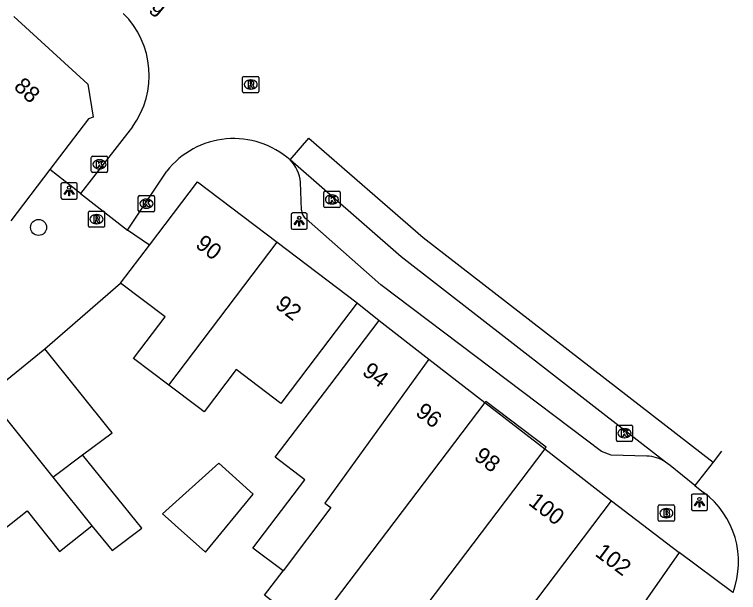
# Model space of a CAD drawing. Extents: x 161882 to 162509, y 381687 to 382379.
# Drawn here: x 162153.19 to 162197.66, y 382100.65 to 382136.14 of the extents above; entities that cross this region are included whole.
import ezdxf

# ---------------------------------------------------------------- set-up
doc = ezdxf.new("R2010")
doc.units = 0
for name, color, linetype in [('IMGEO_Boom', 7, 'Continuous'), ('IMGEO_Brandkraan', 7, 'Continuous'), ('IMGEO_Kolk', 7, 'Continuous'), ('IMGEO_Lichtpunt', 7, 'Continuous'), ('IMGEO_Muur', 7, 'Continuous'), ('IMGEO_Openbare_ruimte_label', 7, 'Continuous'), ('IMGEO_Pand', 7, 'Continuous'), ('IMGEO_Pand_nummerreeks', 7, 'Continuous'), ('IMGEO_Pand_overbouw', 7, 'Continuous'), ('IMGEO_Rijbaan_lokaal_gesloten', 7, 'Continuous'), ('IMGEO_Rijbaan_lokaal_open', 7, 'Continuous'), ('IMGEO_Rioolput', 7, 'Continuous'), ('IMGEO_Voetpad_open', 7, 'Continuous'), ('IMGEO_Woonerf_open', 7, 'Continuous')]:
    doc.layers.add(name, color=color, linetype=linetype)

msp = doc.modelspace()

# ---------------------------------------------------------------- linework, layer by layer
at = {"layer": 'IMGEO_Boom'}
msp.add_circle((162154.673, 382123.068), 0.489, dxfattribs=at)
at = {"layer": 'IMGEO_Brandkraan'}
for p, q in [((162192.729, 382105.1), (162192.729, 382105.952)), ((162192.804, 382106.026), (162193.656, 382106.026)), ((162193.73, 382105.952), (162193.73, 382105.1)), ((162193.217, 382105.806), (162193.242, 382105.806)), ((162193.656, 382105.026), (162192.804, 382105.026)), ((162193.24, 382105.246), (162193.215, 382105.246))]:
    msp.add_line(p, q, dxfattribs=at)
for points in [[(162192.729, 382105.1), (162192.729, 382105.952)], [(162192.804, 382106.026), (162193.656, 382106.026)], [(162193.73, 382105.952), (162193.73, 382105.1)], [(162193.077, 382105.726), (162193.077, 382105.326), (162193.29, 382105.326)], [(162193.308, 382105.726), (162193.077, 382105.726)], [(162193.256, 382105.645), (162193.202, 382105.645), (162193.202, 382105.569)], [(162193.202, 382105.569), (162193.255, 382105.569)], [(162193.264, 382105.493), (162193.202, 382105.493), (162193.202, 382105.412)], [(162193.656, 382105.026), (162192.804, 382105.026)], [(162193.202, 382105.412), (162193.264, 382105.412)]]:
    msp.add_lwpolyline(points, dxfattribs=at)
for centre, radius, start, end in [((162192.806, 382105.95), 0.0765, 91.552, 178.448), ((162192.806, 382105.95), 0.0765, 91.552, 178.448), ((162193.654, 382105.95), 0.0765, 1.552, 88.448), ((162193.654, 382105.95), 0.0765, 1.552, 88.448), ((162193.257, 382105.607), 0.0379, 267.8285, 90.9355), ((162193.265, 382105.452), 0.0404, 269.8759, 90.5077), ((162193.312, 382105.581), 0.145, 59.4692, 91.5367), ((162193.337, 382105.628), 0.0922, 285.5137, 58.1501), ((162193.342, 382105.436), 0.105, 301.3115, 78.989), ((162192.806, 382105.102), 0.0765, 181.552, 268.448), ((162192.806, 382105.102), 0.0765, 181.552, 268.448), ((162193.296, 382105.577), 0.251, 268.6676, 293.5347), ((162193.654, 382105.102), 0.0765, 271.552, 358.448), ((162193.654, 382105.102), 0.0765, 271.552, 358.448)]:
    msp.add_arc(centre, radius, start, end, dxfattribs=at)
for centre, major_axis, ratio, start_param, end_param in [((162193.216, 382105.526), (-0.387, 0.002), 0.722429, 4.712389, 7.853982), ((162193.241, 382105.526), (-0.39, 0.002), 0.717154, 1.570796, 4.712389)]:
    msp.add_ellipse(centre, major_axis=major_axis, ratio=ratio, start_param=start_param, end_param=end_param, dxfattribs=at)
at = {"layer": 'IMGEO_Kolk'}
for p, q in [((162157.912, 382126.515), (162157.912, 382127.367)), ((162157.987, 382127.441), (162158.839, 382127.441)), ((162158.4, 382127.221), (162158.425, 382127.221)), ((162158.913, 382127.367), (162158.913, 382126.515)), ((162158.839, 382126.441), (162157.987, 382126.441)), ((162158.423, 382126.661), (162158.398, 382126.661)), ((162160.873, 382125.025), (162161.725, 382125.025)), ((162172.189, 382124.36), (162172.189, 382125.212)), ((162172.264, 382125.286), (162173.116, 382125.286)), ((162172.677, 382125.066), (162172.702, 382125.066)), ((162173.19, 382125.212), (162173.19, 382124.36)), ((162160.798, 382124.099), (162160.798, 382124.951)), ((162161.286, 382124.805), (162161.311, 382124.805)), ((162161.799, 382124.951), (162161.799, 382124.099)), ((162161.309, 382124.245), (162161.284, 382124.245)), ((162173.116, 382124.286), (162172.264, 382124.286)), ((162172.7, 382124.506), (162172.675, 382124.506)), ((162161.725, 382124.025), (162160.873, 382124.025)), ((162190.158, 382110.006), (162190.158, 382110.858)), ((162190.233, 382110.932), (162191.085, 382110.932)), ((162191.159, 382110.858), (162191.159, 382110.006)), ((162190.646, 382110.712), (162190.671, 382110.712)), ((162191.085, 382109.932), (162190.233, 382109.932)), ((162190.669, 382110.152), (162190.644, 382110.152))]:
    msp.add_line(p, q, dxfattribs=at)
for points in [[(162157.912, 382126.515), (162157.912, 382127.367)], [(162157.987, 382127.441), (162158.839, 382127.441)], [(162158.913, 382127.367), (162158.913, 382126.515)], [(162158.233, 382127.141), (162158.356, 382127.141), (162158.356, 382126.99), (162158.486, 382127.141), (162158.65, 382127.141), (162158.504, 382126.99), (162158.657, 382126.741), (162158.505, 382126.741), (162158.42, 382126.905), (162158.356, 382126.838), (162158.356, 382126.741), (162158.233, 382126.741), (162158.233, 382127.141)], [(162158.839, 382126.441), (162157.987, 382126.441)], [(162160.873, 382125.025), (162161.725, 382125.025)], [(162172.189, 382124.36), (162172.189, 382125.212)], [(162172.264, 382125.286), (162173.116, 382125.286)], [(162172.51, 382124.986), (162172.633, 382124.986), (162172.633, 382124.835), (162172.763, 382124.986), (162172.927, 382124.986), (162172.781, 382124.835), (162172.934, 382124.586), (162172.782, 382124.586), (162172.697, 382124.75), (162172.633, 382124.683), (162172.633, 382124.586), (162172.51, 382124.586), (162172.51, 382124.986)], [(162173.19, 382125.212), (162173.19, 382124.36)], [(162160.798, 382124.099), (162160.798, 382124.951)], [(162161.119, 382124.725), (162161.242, 382124.725), (162161.242, 382124.574), (162161.372, 382124.725), (162161.536, 382124.725), (162161.39, 382124.574), (162161.543, 382124.325), (162161.391, 382124.325), (162161.306, 382124.489), (162161.242, 382124.422), (162161.242, 382124.325), (162161.119, 382124.325), (162161.119, 382124.725)], [(162161.799, 382124.951), (162161.799, 382124.099)], [(162173.116, 382124.286), (162172.264, 382124.286)], [(162161.725, 382124.025), (162160.873, 382124.025)], [(162190.158, 382110.006), (162190.158, 382110.858)], [(162190.233, 382110.932), (162191.085, 382110.932)], [(162191.159, 382110.858), (162191.159, 382110.006)], [(162190.479, 382110.632), (162190.602, 382110.632), (162190.602, 382110.481), (162190.732, 382110.632), (162190.896, 382110.632), (162190.75, 382110.481), (162190.903, 382110.232), (162190.751, 382110.232), (162190.666, 382110.396), (162190.602, 382110.329), (162190.602, 382110.232), (162190.479, 382110.232), (162190.479, 382110.632)], [(162191.085, 382109.932), (162190.233, 382109.932)]]:
    msp.add_lwpolyline(points, dxfattribs=at)
for centre, start, end in [((162157.989, 382127.365), 91.552, 178.448), ((162157.989, 382127.365), 91.552, 178.448), ((162158.837, 382127.365), 1.552, 88.448), ((162158.837, 382127.365), 1.552, 88.448), ((162157.989, 382126.517), 181.552, 268.448), ((162157.989, 382126.517), 181.552, 268.448), ((162158.837, 382126.517), 271.552, 358.448), ((162158.837, 382126.517), 271.552, 358.448), ((162160.875, 382124.949), 91.552, 178.448), ((162160.875, 382124.949), 91.552, 178.448), ((162161.723, 382124.949), 1.552, 88.448), ((162161.723, 382124.949), 1.552, 88.448), ((162172.266, 382125.21), 91.552, 178.448), ((162172.266, 382125.21), 91.552, 178.448), ((162173.114, 382125.21), 1.552, 88.448), ((162173.114, 382125.21), 1.552, 88.448), ((162160.875, 382124.101), 181.552, 268.448), ((162160.875, 382124.101), 181.552, 268.448), ((162161.723, 382124.101), 271.552, 358.448), ((162161.723, 382124.101), 271.552, 358.448), ((162172.266, 382124.362), 181.552, 268.448), ((162172.266, 382124.362), 181.552, 268.448), ((162173.114, 382124.362), 271.552, 358.448), ((162173.114, 382124.362), 271.552, 358.448), ((162190.235, 382110.856), 91.552, 178.448), ((162190.235, 382110.856), 91.552, 178.448), ((162191.083, 382110.856), 1.552, 88.448), ((162191.083, 382110.856), 1.552, 88.448), ((162190.235, 382110.008), 181.552, 268.448), ((162190.235, 382110.008), 181.552, 268.448), ((162191.083, 382110.008), 271.552, 358.448), ((162191.083, 382110.008), 271.552, 358.448)]:
    msp.add_arc(centre, 0.0765, start, end, dxfattribs=at)
for centre, major_axis, ratio, start_param, end_param in [((162158.399, 382126.941), (-0.387, 0.002), 0.722429, 4.712389, 7.853982), ((162158.424, 382126.941), (-0.39, 0.002), 0.717154, 1.570796, 4.712389), ((162172.676, 382124.786), (-0.387, 0.002), 0.722429, 4.712389, 7.853982), ((162172.701, 382124.786), (-0.39, 0.002), 0.717154, 1.570796, 4.712389), ((162161.285, 382124.525), (-0.387, 0.002), 0.722429, 4.712389, 7.853982), ((162161.31, 382124.525), (-0.39, 0.002), 0.717154, 1.570796, 4.712389), ((162190.645, 382110.432), (-0.387, 0.002), 0.722429, 4.712389, 7.853982), ((162190.67, 382110.432), (-0.39, 0.002), 0.717154, 1.570796, 4.712389)]:
    msp.add_ellipse(centre, major_axis=major_axis, ratio=ratio, start_param=start_param, end_param=end_param, dxfattribs=at)
at = {"layer": 'IMGEO_Lichtpunt'}
for p, q in [((162156.048, 382125.713), (162156.048, 382124.906)), ((162156.048, 382125.713), (162156.048, 382124.906)), ((162156.95, 382125.808), (162156.142, 382125.808)), ((162156.95, 382125.808), (162156.142, 382125.808)), ((162157.044, 382124.906), (162157.044, 382125.713)), ((162157.044, 382124.906), (162157.044, 382125.713)), ((162156.142, 382124.812), (162156.95, 382124.812)), ((162156.142, 382124.812), (162156.95, 382124.812)), ((162170.181, 382123.858), (162170.181, 382123.051)), ((162170.181, 382123.858), (162170.181, 382123.051)), ((162171.083, 382123.953), (162170.275, 382123.953)), ((162171.083, 382123.953), (162170.275, 382123.953)), ((162171.177, 382123.051), (162171.177, 382123.858)), ((162171.177, 382123.051), (162171.177, 382123.858)), ((162170.275, 382122.957), (162171.083, 382122.957)), ((162170.275, 382122.957), (162171.083, 382122.957)), ((162194.764, 382106.599), (162194.764, 382105.792)), ((162194.764, 382106.599), (162194.764, 382105.792)), ((162195.666, 382106.694), (162194.858, 382106.694)), ((162195.666, 382106.694), (162194.858, 382106.694)), ((162195.76, 382105.792), (162195.76, 382106.599)), ((162195.76, 382105.792), (162195.76, 382106.599)), ((162194.858, 382105.698), (162195.666, 382105.698)), ((162194.858, 382105.698), (162195.666, 382105.698))]:
    msp.add_line(p, q, dxfattribs=at)
for points in [[(162156.422, 382125.377), (162156.461, 382125.349), (162156.273, 382125.087), (162156.235, 382125.114), (162156.422, 382125.377)], [(162156.524, 382125.329), (162156.571, 382125.329), (162156.571, 382125.007), (162156.524, 382125.007), (162156.524, 382125.329)], [(162156.634, 382125.349), (162156.672, 382125.376), (162156.859, 382125.114), (162156.82, 382125.086), (162156.634, 382125.349)], [(162170.555, 382123.522), (162170.594, 382123.494), (162170.406, 382123.232), (162170.368, 382123.259), (162170.555, 382123.522)], [(162170.657, 382123.474), (162170.704, 382123.474), (162170.704, 382123.152), (162170.657, 382123.152), (162170.657, 382123.474)], [(162170.767, 382123.494), (162170.805, 382123.521), (162170.992, 382123.259), (162170.953, 382123.231), (162170.767, 382123.494)], [(162195.138, 382106.263), (162195.177, 382106.235), (162194.989, 382105.973), (162194.951, 382106), (162195.138, 382106.263)], [(162195.24, 382106.215), (162195.287, 382106.215), (162195.287, 382105.893), (162195.24, 382105.893), (162195.24, 382106.215)], [(162195.35, 382106.235), (162195.388, 382106.262), (162195.575, 382106), (162195.536, 382105.972), (162195.35, 382106.235)]]:
    msp.add_lwpolyline(points, dxfattribs=at)
for centre in [(162156.547, 382125.511), (162170.68, 382123.656), (162195.263, 382106.397)]:
    msp.add_circle(centre, 0.0994, dxfattribs=at)
for centre, start, end in [((162156.142, 382125.713), 90, 180), ((162156.142, 382125.713), 90, 180), ((162156.95, 382125.713), 0, 90), ((162156.95, 382125.713), 0, 90), ((162156.142, 382124.906), 180, 270), ((162156.142, 382124.906), 180, 270), ((162156.95, 382124.906), 270, 0), ((162156.95, 382124.906), 270, 360), ((162170.275, 382123.858), 90, 180), ((162170.275, 382123.858), 90, 180), ((162171.083, 382123.858), 0, 90), ((162171.083, 382123.858), 0, 90), ((162170.275, 382123.051), 180, 270), ((162170.275, 382123.051), 180, 270), ((162171.083, 382123.051), 270, 0), ((162171.083, 382123.051), 270, 360), ((162194.858, 382106.599), 90, 180), ((162194.858, 382106.599), 90, 180), ((162195.666, 382106.599), 0, 90), ((162195.666, 382106.599), 0, 90), ((162194.858, 382105.792), 180, 270), ((162194.858, 382105.792), 180, 270), ((162195.666, 382105.792), 270, 0), ((162195.666, 382105.792), 270, 360)]:
    msp.add_arc(centre, 0.0946, start, end, dxfattribs=at)
at = {"layer": 'IMGEO_Muur'}
msp.add_lwpolyline([(162155.061, 382115.61), (162159.709, 382119.654)], dxfattribs=at)
at = {"layer": 'IMGEO_Pand'}
for points in [[(162153.156, 382136.024), (162157.689, 382131.867), (162158.024, 382129.831), (162157.745, 382129.743), (162155.369, 382126.625)], [(162155.369, 382126.625), (162152.969, 382123.476)], [(162161.475, 382121.982), (162164.428, 382125.875), (162169.332, 382122.155)], [(162159.709, 382119.654), (162161.475, 382121.982)], [(162162.676, 382113.383), (162169.332, 382122.155)], [(162169.332, 382122.155), (162174.237, 382118.435)], [(162162.676, 382113.383), (162160.504, 382115.03), (162162.441, 382117.582), (162159.709, 382119.654)], [(162174.237, 382118.435), (162171.216, 382114.452), (162169.548, 382112.253), (162166.802, 382114.336), (162164.836, 382111.744), (162164.488, 382112.008), (162162.676, 382113.383)], [(162169.685, 382101.984), (162167.84, 382103.384), (162171.022, 382107.579), (162169.204, 382108.957), (162172.552, 382113.37), (162175.581, 382117.363)], [(162175.581, 382117.363), (162178.645, 382114.985)], [(162151.509, 382112.743), (162155.061, 382115.61)], [(162157.375, 382109.104), (162159.189, 382110.461), (162155.061, 382115.61)], [(162178.645, 382114.985), (162172.256, 382106.14), (162172.616, 382105.867), (162169.685, 382101.984)], [(162178.645, 382114.985), (162182.085, 382112.315)], [(162151.509, 382112.743), (162155.548, 382107.736)], [(162182.085, 382112.315), (162171.416, 382098.252)], [(162182.085, 382112.315), (162185.759, 382109.465)], [(162185.759, 382109.465), (162179.412, 382101.098), (162178.321, 382099.659), (162177.324, 382098.346)], [(162185.759, 382109.465), (162189.867, 382106.276)], [(162147.247, 382109.304), (162150.352, 382105.385), (162151.606, 382103.803), (162153.966, 382105.673), (162155.951, 382103.169), (162157.952, 382104.755)], [(162155.548, 382107.736), (162155.715, 382107.861), (162157.375, 382109.104)], [(162157.952, 382104.755), (162159.185, 382103.227), (162161.012, 382104.595), (162157.375, 382109.104)], [(162165.735, 382108.588), (162162.29, 382105.477), (162162.806, 382105.017), (162163.054, 382104.796), (162164.93, 382103.127), (162167.859, 382106.698), (162165.735, 382108.588)], [(162155.548, 382107.736), (162157.952, 382104.755)], [(162183.555, 382097.955), (162189.867, 382106.276)], [(162189.867, 382106.276), (162194.025, 382103.114)], [(162194.025, 382103.114), (162188.043, 382094.55)], [(162171.416, 382098.252), (162168.547, 382100.483), (162169.685, 382101.984)]]:
    msp.add_lwpolyline(points, dxfattribs=at)
at = {"layer": 'IMGEO_Pand_overbouw'}
msp.add_lwpolyline([(162185.759, 382109.465), (162185.843, 382109.576), (162182.14, 382112.387), (162182.085, 382112.315)], close=True, dxfattribs=at)
at = {"layer": 'IMGEO_Rijbaan_lokaal_gesloten'}
for points in [[(162170.122, 382127.214), (162171.277, 382128.537), (162178.284, 382122.456), (162196.108, 382108.662)], [(162193.186, 382108.659), (162176.948, 382121.265), (162170.122, 382127.214)], [(162194.977, 382107.231), (162193.457, 382108.448), (162193.186, 382108.659)], [(162196.108, 382108.662), (162194.977, 382107.231)]]:
    msp.add_lwpolyline(points, dxfattribs=at)
at = {"layer": 'IMGEO_Rijbaan_lokaal_open'}
for points in [[(162160.442, 382129.245), (162157.239, 382125.145)], [(162160.138, 382122.902), (162162.551, 382126.521)], [(162157.239, 382125.145), (162160.138, 382122.902)], [(162196.622, 382109.326), (162196.108, 382108.662)], [(162194.977, 382107.231), (162195.52, 382106.801)]]:
    msp.add_lwpolyline(points, dxfattribs=at)
for centre, radius, start, end in [((162156.112, 382132.396), 5.355, 323.9539, 45.3295), ((162166.664, 382123.292), 5.229, 48.5987, 141.8611), ((162192.324, 382102.525), 5.339, 339.47, 53.2192)]:
    msp.add_arc(centre, radius, start, end, dxfattribs=at)
at = {"layer": 'IMGEO_Rioolput'}
for p, q in [((162167.203, 382131.413), (162167.203, 382132.265)), ((162167.278, 382132.339), (162168.13, 382132.339)), ((162167.691, 382132.119), (162167.716, 382132.119)), ((162168.204, 382132.265), (162168.204, 382131.413)), ((162168.13, 382131.339), (162167.278, 382131.339)), ((162167.714, 382131.559), (162167.689, 382131.559)), ((162157.73, 382123.147), (162157.73, 382123.999)), ((162157.805, 382124.073), (162158.657, 382124.073)), ((162158.218, 382123.853), (162158.243, 382123.853)), ((162158.731, 382123.999), (162158.731, 382123.147)), ((162158.241, 382123.293), (162158.216, 382123.293)), ((162158.657, 382123.073), (162157.805, 382123.073))]:
    msp.add_line(p, q, dxfattribs=at)
for points in [[(162167.203, 382131.413), (162167.203, 382132.265)], [(162167.278, 382132.339), (162168.13, 382132.339)], [(162168.204, 382132.265), (162168.204, 382131.413)], [(162167.792, 382132.037), (162167.54, 382132.039), (162167.54, 382131.639)], [(162167.54, 382131.639), (162167.664, 382131.639), (162167.664, 382131.801), (162167.675, 382131.801)], [(162167.718, 382131.958), (162167.664, 382131.958), (162167.664, 382131.877)], [(162167.664, 382131.877), (162167.716, 382131.877)], [(162167.722, 382131.772), (162167.793, 382131.639), (162167.933, 382131.639), (162167.868, 382131.765)], [(162168.13, 382131.339), (162167.278, 382131.339)], [(162157.73, 382123.147), (162157.73, 382123.999)], [(162157.805, 382124.073), (162158.657, 382124.073)], [(162158.319, 382123.771), (162158.067, 382123.773), (162158.067, 382123.373)], [(162158.245, 382123.692), (162158.191, 382123.692), (162158.191, 382123.611)], [(162158.731, 382123.999), (162158.731, 382123.147)], [(162158.067, 382123.373), (162158.191, 382123.373), (162158.191, 382123.535), (162158.202, 382123.535)], [(162158.191, 382123.611), (162158.243, 382123.611)], [(162158.249, 382123.506), (162158.32, 382123.373), (162158.46, 382123.373), (162158.395, 382123.499)], [(162158.657, 382123.073), (162157.805, 382123.073)]]:
    msp.add_lwpolyline(points, dxfattribs=at)
for centre, radius, start, end in [((162167.28, 382132.263), 0.0765, 91.552, 178.448), ((162167.28, 382132.263), 0.0765, 91.552, 178.448), ((162168.128, 382132.263), 0.0765, 1.552, 88.448), ((162168.128, 382132.263), 0.0765, 1.552, 88.448), ((162167.674, 382131.748), 0.0533, 26.0293, 88.6989), ((162167.7, 382132.066), 0.19, 274.7715, 282.9687), ((162167.724, 382131.862), 0.0964, 77.0061, 93.1865), ((162167.738, 382131.919), 0.0378, 276.6634, 79.6772), ((162167.791, 382131.927), 0.109, 350.3612, 89.416), ((162167.789, 382131.927), 0.112, 277.5842, 350.9817), ((162167.773, 382131.712), 0.108, 29.5134, 73.7905), ((162167.28, 382131.415), 0.0765, 181.552, 268.448), ((162167.28, 382131.415), 0.0765, 181.552, 268.448), ((162168.128, 382131.415), 0.0765, 271.552, 358.448), ((162168.128, 382131.415), 0.0765, 271.552, 358.448), ((162157.807, 382123.997), 0.0765, 91.552, 178.448), ((162157.807, 382123.997), 0.0765, 91.552, 178.448), ((162158.251, 382123.596), 0.0964, 77.0061, 93.1865), ((162158.265, 382123.653), 0.0378, 276.6634, 79.6772), ((162158.318, 382123.661), 0.109, 350.3612, 89.416), ((162158.655, 382123.997), 0.0765, 1.552, 88.448), ((162158.655, 382123.997), 0.0765, 1.552, 88.448), ((162158.201, 382123.482), 0.0533, 26.0293, 88.6989), ((162158.227, 382123.8), 0.19, 274.7715, 282.9687), ((162158.316, 382123.661), 0.112, 277.5842, 350.9817), ((162158.3, 382123.446), 0.108, 29.5134, 73.7905), ((162157.807, 382123.149), 0.0765, 181.552, 268.448), ((162157.807, 382123.149), 0.0765, 181.552, 268.448), ((162158.655, 382123.149), 0.0765, 271.552, 358.448), ((162158.655, 382123.149), 0.0765, 271.552, 358.448)]:
    msp.add_arc(centre, radius, start, end, dxfattribs=at)
for centre, major_axis, ratio, start_param, end_param in [((162167.69, 382131.839), (-0.387, 0.002), 0.722429, 4.712389, 7.853982), ((162167.715, 382131.839), (-0.39, 0.002), 0.717154, 1.570796, 4.712389), ((162158.217, 382123.573), (-0.387, 0.002), 0.722429, 4.712389, 7.853982), ((162158.242, 382123.573), (-0.39, 0.002), 0.717154, 1.570796, 4.712389)]:
    msp.add_ellipse(centre, major_axis=major_axis, ratio=ratio, start_param=start_param, end_param=end_param, dxfattribs=at)
at = {"layer": 'IMGEO_Voetpad_open'}
for points in [[(162157.239, 382125.145), (162155.369, 382126.625)], [(162170.812, 382124.13), (162170.753, 382125.836)], [(162192.027, 382109.033), (162189.845, 382109.084), (162189.244, 382109.304), (162175.696, 382119.536), (162171.103, 382123.585)], [(162161.475, 382121.982), (162160.138, 382122.902)], [(162174.237, 382118.435), (162175.581, 382117.363)], [(162197.323, 382100.653), (162194.025, 382103.114)]]:
    msp.add_lwpolyline(points, dxfattribs=at)
for centre, radius, start, end in [((162168.637, 382125.701), 2.12, 3.6588, 45.5482), ((162171.562, 382124.18), 0.751, 183.823, 232.3765), ((162191.933, 382106.76), 2.275, 56.5892, 87.6419)]:
    msp.add_arc(centre, radius, start, end, dxfattribs=at)
at = {"layer": 'IMGEO_Woonerf_open'}
msp.add_lwpolyline([(162155.061, 382115.61), (162159.709, 382119.654)], dxfattribs=at)

# ---------------------------------------------------------------- texts
at = {"layer": 'IMGEO_Openbare_ruimte_label'}
msp.add_text('Heezerweg', height=1, rotation=320.8839, dxfattribs=at).set_placement((162156.867, 382140.342))
at = {"layer": 'IMGEO_Pand_nummerreeks'}
for s, rotation, p in [('88', 317.4751, (162153.092, 382131.633)), ('90', 322.8173, (162164.241, 382121.9)), ('92', 322.823, (162169.141, 382118.182)), ('94', 322.8143, (162174.485, 382114.077)), ('96', 322.8143, (162177.764, 382111.589)), ('98', 322.8036, (162181.354, 382108.867)), ('100', 322.3796, (162184.698, 382106.086)), ('102', 323.2493, (162188.792, 382102.951))]:
    msp.add_text(s, height=1, rotation=rotation, dxfattribs=at).set_placement(p)

doc.saveas('drawing.dxf')
